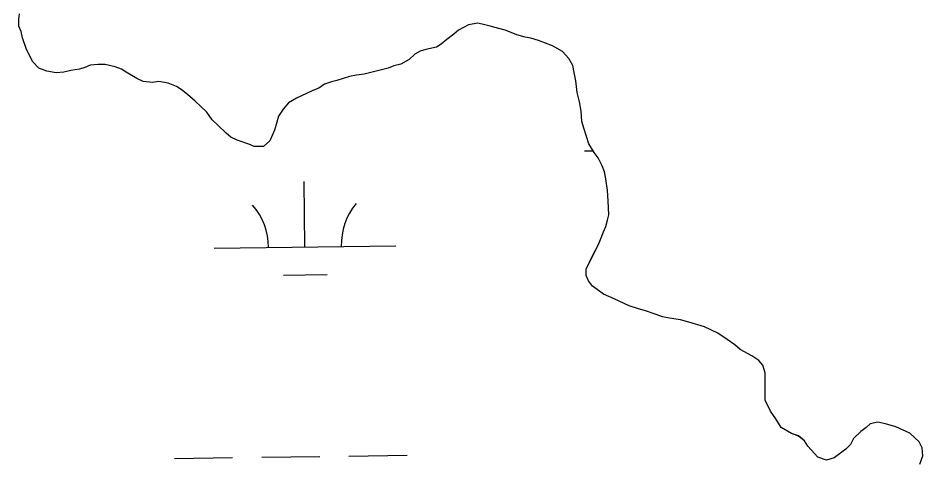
# Model space of a CAD drawing. Extents: x 3767014 to 3805179, y 361544 to 387384.
# Drawn here: x 3791590.2 to 3792089.7, y 368182.4 to 368426.7 of the extents above; entities that cross this region are included whole.
import ezdxf

# ---------------------------------------------------------------- set-up
doc = ezdxf.new("R2010")
doc.units = 0
for name, color, linetype in [('V-RIVR-EDGE', 7, 'Continuous'), ('V-TOPO-SHOR', 7, 'Continuous'), ('V-WETL-SWMP', 7, 'Continuous')]:
    doc.layers.add(name, color=color, linetype=linetype)

msp = doc.modelspace()

# ---------------------------------------------------------------- linework, layer by layer
at = {"layer": 'V-RIVR-EDGE'}
msp.add_spline([(3785266.865, 377529.211), (3785342.8, 377494.248), (3785391.258, 377467.439), (3785439.72, 377442.249), (3785475.246, 377418.707), (3785525.316, 377389.469), (3785575.383, 377359.422), (3785621.413, 377331.811), (3785722.351, 377269.288), (3785796.661, 377231.094), (3785852.385, 377199.415), (3785928.324, 377166.069), (3785964.678, 377149.804), (3786028.506, 377124.576), (3786060.018, 377113.175), (3786092.316, 377092.068), (3786117.34, 377073.405), (3786135.083, 377053.143), (3786154.458, 377039.347), (3786176.258, 377024.735), (3786206.946, 377006.867), (3786256.211, 376979.248), (3786328.098, 376942.677), (3786374.949, 376919.917), (3786491.265, 376862.208), (3786553.467, 376833.749), (3786619.713, 376805.279), (3786729.589, 376759.718), (3786796.656, 376736.099), (3786845.136, 376718.187), (3786867.767, 376712.469), (3787003.51, 376661.992), (3787089.16, 376631.048), (3787163.496, 376603.367), (3787230.559, 376578.13), (3787257.223, 376568.359), (3787300.044, 376551.27), (3787354.992, 376532.533), (3787409.127, 376512.181), (3787544.074, 376466.558), (3787612.756, 376442.126), (3787657.197, 376425.841), (3787730.724, 376398.162), (3787781.63, 376380.244), (3787834.96, 376361.511), (3787891.524, 376341.961), (3787940, 376322.432), (3787998.976, 376297.215), (3788050.697, 376281.721), (3788117.768, 376259.719), (3788176.757, 376240.164), (3788221.198, 376223.879), (3788259.981, 376209.226), (3788406.252, 376164.383), (3788541.215, 376125.23), (3788606.67, 376104.041), (3788679.39, 376077.173), (3788748.889, 376055.974), (3788871.693, 376005.528), (3788969.454, 375966.467), (3789047.013, 375933.926), (3789119.723, 375903.014), (3789155.253, 375881.09), (3789182.716, 375867.274), (3789214.225, 375854.256), (3789257.04, 375834.74), (3789281.286, 375828.21), (3789303.105, 375821.686), (3789328.955, 375809.491), (3789367.724, 375789.177), (3789414.577, 375767.225), (3789468.708, 375745.255), (3789509.105, 375728.981), (3789555.157, 375710.266), (3789585.849, 375694.015), (3789620.578, 375675.328), (3789681.97, 375646.062), (3789753.859, 375610.3), (3789792.633, 375591.603), (3789842.712, 375566.408), (3789897.64, 375539.584), (3789938.019, 375516.03), (3789968.727, 375506.25), (3790004.289, 375497.265), (3790030.972, 375494.773), (3790047.128, 375487.455), (3790077.007, 375469.589), (3790124.633, 375433.077), (3790192.442, 375382.768), (3790252.165, 375332.478), (3790290.91, 375302.459), (3790337.741, 375271.611), (3790406.357, 375220.491), (3790469.329, 375175.855), (3790570.248, 375106.054), (3790647.751, 375050.868), (3790691.367, 375028.115), (3790744.667, 374997.251), (3790806.838, 374955.852), (3790873.863, 374915.249), (3790932, 374877.903), (3791002.231, 374825.97), (3791052.265, 374782.175), (3791082.927, 374753.793), (3791131.331, 374705.149), (3791170.05, 374664.616), (3791192.631, 374638.681), (3791220.891, 374620.01), (3791288.67, 374557.569), (3791322.577, 374533.223), (3791362.944, 374504.817), (3791396.042, 374480.473), (3791434.785, 374449.645), (3791482.407, 374411.517), (3791534.052, 374365.291), (3791646.192, 374254.216), (3791707.514, 374196.644), (3791738.968, 374161.791), (3791773.65, 374123.694), (3791803.497, 374092.888), (3791829.321, 374070.18), (3791830.912, 374059.662), (3791837.316, 374032.958), (3791849.409, 374017.562), (3791884.123, 373992.405), (3791930.977, 373971.262), (3791954.393, 373955.838), (3791993.134, 373924.202), (3792026.979, 373874.785), (3792047.912, 373836.722), (3792063.186, 373799.482), (3792086.509, 373746.857), (3792112.249, 373690.181), (3792141.261, 373648.864), (3792158.993, 373624.558), (3792177.552, 373607.528), (3792214.702, 373586.409), (3792255.083, 373563.665), (3792301.119, 373538.48), (3792346.34, 373510.871), (3792382.671, 373485.71), (3792422.225, 373455.689), (3792479.537, 373411.875), (3792548.144, 373356.711), (3792619.168, 373298.307), (3792672.431, 373252.077), (3792709.534, 373212.357), (3792750.656, 373162.113), (3792839.385, 373068.08), (3792888.572, 373008.92), (3792945.027, 372945.699), (3792999.062, 372884.91), (3793053.898, 372820.884), (3793149.89, 372720.363), (3793208.761, 372653.092), (3793261.195, 372598.777), (3793315.232, 372538.796), (3793358.792, 372493.399), (3793409.592, 372432.618), (3793462.809, 372367.787), (3793498.283, 372323.219), (3793536.997, 372280.26), (3793578.124, 372232.443), (3793604.724, 372196.792), (3793668.438, 372125.466), (3793703.128, 372090.604), (3793760.41, 372034.66), (3793806.384, 371984.404), (3793839.438, 371942.268), (3793939.427, 371823.136), (3793981.333, 371763.186), (3794029.674, 371688.662), (3794050.609, 371651.408), (3794073.177, 371620.62), (3794178.796, 371488.535), (3794237.625, 371404.28), (3794268.243, 371358.106), (3794301.293, 371314.353), (3794332.724, 371269.794), (3794395.613, 371192), (3794429.476, 371149.862), (3794472.201, 371093.953), (3794523.788, 371024.274), (3794601.175, 370922.181), (3794640.679, 370871.942), (3794687.421, 370805.509), (3794733.389, 370752.828), (3794829.339, 370635.323), (3794895.463, 370557.521), (3794959.948, 370470.826), (3795013.158, 370403.569), (3795070.394, 370329.023), (3795159.854, 370203.448), (3795225.98, 370126.454), (3795296.13, 370041.363), (3795379.18, 369940.065), (3795459.001, 369841.201), (3795508.163, 369772.337), (3795554.103, 369708.333), (3795661.315, 369566.538), (3795715.338, 369500.897), (3795762.105, 369444.169), (3795798.366, 369390.703), (3795915.247, 369234.327), (3795963.601, 369165.465), (3796028.082, 369077.153), (3796043.387, 369052.853), (3796054.672, 369037.459), (3796077.242, 369007.48), (3796148.213, 368927.239), (3796183.677, 368878.627), (3796226.382, 368814.631), (3796275.531, 368740.105), (3796314.222, 368688.25), (3796353.714, 368633.158), (3796401.268, 368567.533), (3796456.873, 368487.33), (3796513.292, 368409.551), (3796545.533, 368365.8), (3796626.113, 368246.716), (3796670.449, 368188.377), (3796704.298, 368140.578), (3796751.041, 368074.145), (3796787.308, 368023.105), (3796838.907, 367958.278), (3796844.528, 367942.09), (3796845.295, 367925.104), (3796846.094, 367921.059), (3796852.559, 367919.425), (3796863.071, 367918.59), (3796875.166, 367904.003), (3796903.398, 367874.01), (3796931.629, 367844.017), (3796952.579, 367812.424), (3796982.392, 367767.87), (3797007.371, 367730.606), (3797037.194, 367690.095), (3797062.185, 367657.684), (3797075.869, 367631.77), (3797095.223, 367609.078), (3797126.665, 367569.372), (3797156.484, 367527.244), (3797212.099, 367451.085), (3797254.808, 367388.706), (3797302.183, 367327.228)], degree=3, dxfattribs=at)
at = {"layer": 'V-TOPO-SHOR'}
for points in [[(3791590.569, 368422.264), (3791590.578, 368426.118), (3791591.012, 368429.112)], [(3791913.644, 368312.012), (3791914.508, 368315.436), (3791915.37, 368318.43), (3791914.956, 368326.139), (3791914.538, 368331.705), (3791913.695, 368338.132), (3791912.847, 368341.986), (3791911.569, 368345.414), (3791909.437, 368349.701), (3791907.301, 368352.701), (3791904.313, 368357.418), (3791901.759, 368365.559), (3791900.483, 368369.843), (3791900.065, 368375.412), (3791899.219, 368380.552), (3791897.946, 368385.692), (3791897.524, 368389.119), (3791897.102, 368392.117), (3791896.254, 368396.827), (3791895.404, 368400.684), (3791893.272, 368404.542), (3791889.854, 368408.403), (3791884.294, 368411.411), (3791876.591, 368414.424), (3791872.313, 368415.716), (3791869.315, 368416.15), (3791864.608, 368417.445), (3791861.612, 368418.735), (3791858.19, 368420.025), (3791854.766, 368420.889), (3791850.057, 368422.184), (3791847.061, 368423.046), (3791843.211, 368423.908), (3791838.07, 368423.062), (3791832.498, 368420.076), (3791829.923, 368417.94), (3791826.065, 368414.95), (3791823.063, 368412.386), (3791820.49, 368410.678), (3791814.492, 368409.406), (3791811.493, 368408.556), (3791808.493, 368406.848), (3791805.489, 368403.856), (3791800.774, 368401.296), (3791796.92, 368400.448), (3791793.919, 368399.17), (3791790.919, 368398.318), (3791785.779, 368397.045), (3791780.638, 368395.771), (3791776.356, 368395.351), (3791772.499, 368394.503), (3791765.645, 368392.373), (3791762.644, 368391.523), (3791758.788, 368390.247), (3791755.788, 368388.111), (3791752.359, 368386.833), (3791748.929, 368385.127), (3791743.358, 368382.569), (3791739.072, 368380.007), (3791736.068, 368376.589), (3791733.491, 368372.741), (3791732.629, 368369.317), (3791731.335, 368365.036), (3791728.754, 368359.048), (3791725.322, 368356.056), (3791720.183, 368356.066), (3791717.189, 368357.356), (3791710.771, 368359.511), (3791707.348, 368361.229), (3791704.782, 368363.375), (3791700.08, 368367.666), (3791697.09, 368370.67), (3791694.102, 368374.959), (3791690.682, 368377.961), (3791687.69, 368380.966), (3791684.698, 368383.54), (3791680.421, 368386.975), (3791677.429, 368389.121), (3791672.723, 368390.843), (3791667.585, 368391.71), (3791664.158, 368391.288), (3791659.022, 368391.728), (3791655.6, 368393.446), (3791649.611, 368396.883), (3791647.045, 368398.601), (3791643.623, 368399.893), (3791638.058, 368401.188), (3791634.204, 368401.196), (3791629.922, 368400.776), (3791626.921, 368399.496), (3791623.921, 368398.646), (3791619.211, 368397.798), (3791615.354, 368396.95), (3791611.072, 368396.531), (3791605.936, 368397.397), (3791601.657, 368399.117), (3791598.237, 368402.552), (3791594.825, 368409.408), (3791592.697, 368415.837), (3791591.847, 368419.263), (3791590.569, 368422.264)], [(3792086.38, 368181.071), (3792088.102, 368185.777), (3792087.683, 368190.061), (3792085.977, 368193.49), (3792080.846, 368198.21), (3792073.146, 368201.651), (3792067.583, 368203.375), (3792063.303, 368204.24), (3792059.019, 368203.392), (3792056.874, 368201.256), (3792053.872, 368199.12), (3792050.012, 368195.274), (3792048.291, 368191.851), (3792045.717, 368189.287), (3792039.284, 368184.589), (3792035.002, 368183.313), (3792030.294, 368185.036), (3792024.739, 368191.04), (3792023.031, 368194.043), (3792019.611, 368196.617), (3792015.761, 368197.909), (3792010.201, 368201.346), (3792007.213, 368206.062), (3792004.222, 368210.351), (3792001.236, 368216.352), (3792001.253, 368224.486), (3792001.267, 368231.339), (3791999.991, 368235.621), (3791997.855, 368238.196), (3791994.005, 368240.772), (3791987.591, 368244.211), (3791984.596, 368246.785), (3791980.32, 368249.791), (3791975.19, 368253.228), (3791967.918, 368256.666), (3791959.359, 368259.253), (3791954.651, 368260.545), (3791948.656, 368261.416), (3791944.806, 368262.28), (3791941.382, 368263.57), (3791934.963, 368265.723), (3791931.539, 368266.587), (3791926.405, 368268.309), (3791918.276, 368272.178), (3791912.286, 368274.761), (3791908.866, 368277.337), (3791906.299, 368279.053), (3791904.165, 368282.056), (3791902.885, 368285.056), (3791902.894, 368288.48), (3791904.614, 368292.33), (3791906.332, 368295.755), (3791909.343, 368301.743), (3791910.633, 368304.737), (3791912.353, 368309.015), (3791913.644, 368312.012)]]:
    msp.add_lwpolyline(points, dxfattribs=at)
at = {"layer": 'V-WETL-SWMP'}
for p, q in [((3791590.571, 368422.265), (3791590.579, 368426.119)), ((3791590.579, 368426.119), (3791591.013, 368429.115)), ((3791591.85, 368419.265), (3791590.571, 368422.265)), ((3791832.5, 368420.077), (3791829.926, 368417.941)), ((3791838.072, 368423.064), (3791832.5, 368420.077)), ((3791843.212, 368423.91), (3791838.072, 368423.064)), ((3791847.064, 368423.046), (3791843.212, 368423.91)), ((3791850.06, 368422.184), (3791847.064, 368423.046)), ((3791854.768, 368420.89), (3791850.06, 368422.184)), ((3791858.192, 368420.027), (3791854.768, 368420.89)), ((3791861.615, 368418.735), (3791858.192, 368420.027)), ((3791592.7, 368415.838), (3791591.85, 368419.265)), ((3791594.828, 368409.411), (3791592.7, 368415.838)), ((3791826.067, 368414.951), (3791823.064, 368412.388)), ((3791829.926, 368417.941), (3791826.067, 368414.951)), ((3791864.61, 368417.445), (3791861.615, 368418.735)), ((3791869.317, 368416.151), (3791864.61, 368417.445)), ((3791872.314, 368415.717), (3791869.317, 368416.151)), ((3791876.593, 368414.424), (3791872.314, 368415.717)), ((3791820.492, 368410.68), (3791814.494, 368409.407)), ((3791823.064, 368412.388), (3791820.492, 368410.68)), ((3791884.295, 368411.412), (3791876.593, 368414.424)), ((3791889.856, 368408.403), (3791884.295, 368411.412)), ((3791598.24, 368402.553), (3791594.828, 368409.411)), ((3791808.495, 368406.85), (3791805.491, 368403.858)), ((3791811.495, 368408.557), (3791808.495, 368406.85)), ((3791814.494, 368409.407), (3791811.495, 368408.557)), ((3791893.274, 368404.543), (3791889.856, 368408.403)), ((3791601.659, 368399.12), (3791598.24, 368402.553)), ((3791629.923, 368400.778), (3791626.924, 368399.499)), ((3791634.206, 368401.198), (3791629.923, 368400.778)), ((3791638.06, 368401.19), (3791634.206, 368401.198)), ((3791643.624, 368399.895), (3791638.06, 368401.19)), ((3791647.047, 368398.603), (3791643.624, 368399.895)), ((3791796.921, 368400.451), (3791793.921, 368399.172)), ((3791800.776, 368401.299), (3791796.921, 368400.451)), ((3791805.491, 368403.858), (3791800.776, 368401.299)), ((3791895.407, 368400.685), (3791893.274, 368404.543)), ((3791896.256, 368396.829), (3791895.407, 368400.685)), ((3791605.938, 368397.399), (3791601.659, 368399.12)), ((3791611.074, 368396.533), (3791605.938, 368397.399)), ((3791615.357, 368396.953), (3791611.074, 368396.533)), ((3791619.213, 368397.801), (3791615.357, 368396.953)), ((3791623.924, 368398.649), (3791619.213, 368397.801)), ((3791626.924, 368399.499), (3791623.924, 368398.649)), ((3791649.613, 368396.885), (3791647.047, 368398.603)), ((3791655.601, 368393.448), (3791649.613, 368396.885)), ((3791776.357, 368395.353), (3791772.502, 368394.504)), ((3791780.64, 368395.772), (3791776.357, 368395.353)), ((3791790.922, 368398.321), (3791780.64, 368395.772)), ((3791793.921, 368399.172), (3791790.922, 368398.321)), ((3791897.103, 368392.118), (3791896.256, 368396.829)), ((3791659.023, 368391.729), (3791655.601, 368393.448)), ((3791664.161, 368391.29), (3791659.023, 368391.729)), ((3791667.587, 368391.712), (3791664.161, 368391.29)), ((3791672.724, 368390.845), (3791667.587, 368391.712)), ((3791677.431, 368389.123), (3791672.724, 368390.845)), ((3791758.791, 368390.249), (3791755.789, 368388.113)), ((3791762.647, 368391.526), (3791758.791, 368390.249)), ((3791765.646, 368392.376), (3791762.647, 368391.526)), ((3791772.502, 368394.504), (3791765.646, 368392.376)), ((3791897.525, 368389.119), (3791897.103, 368392.118)), ((3791680.424, 368386.976), (3791677.431, 368389.123)), ((3791684.699, 368383.542), (3791680.424, 368386.976)), ((3791748.932, 368385.129), (3791743.361, 368382.571)), ((3791752.361, 368386.836), (3791748.932, 368385.129)), ((3791755.789, 368388.113), (3791752.361, 368386.836)), ((3791897.947, 368385.693), (3791897.525, 368389.119)), ((3791899.221, 368380.552), (3791897.947, 368385.693)), ((3791687.692, 368380.967), (3791684.699, 368383.542)), ((3791690.683, 368377.964), (3791687.692, 368380.967)), ((3791739.074, 368380.01), (3791736.07, 368376.591)), ((3791743.361, 368382.571), (3791739.074, 368380.01)), ((3791900.068, 368375.412), (3791899.221, 368380.552)), ((3791694.103, 368374.96), (3791690.683, 368377.964)), ((3791697.092, 368370.672), (3791694.103, 368374.96)), ((3791736.07, 368376.591), (3791733.493, 368372.742)), ((3791900.485, 368369.845), (3791900.068, 368375.412)), ((3791700.083, 368367.669), (3791697.092, 368370.672)), ((3791733.493, 368372.742), (3791732.63, 368369.318)), ((3791704.785, 368363.378), (3791700.083, 368367.669)), ((3791731.337, 368365.039), (3791728.756, 368359.049)), ((3791732.63, 368369.318), (3791731.337, 368365.039)), ((3791901.761, 368365.56), (3791900.485, 368369.845)), ((3791904.315, 368357.419), (3791901.761, 368365.56)), ((3791707.35, 368361.232), (3791704.785, 368363.378)), ((3791710.772, 368359.512), (3791707.35, 368361.232)), ((3791717.191, 368357.359), (3791710.772, 368359.512)), ((3791720.186, 368356.068), (3791717.191, 368357.359)), ((3791725.324, 368356.058), (3791720.186, 368356.068)), ((3791728.756, 368359.049), (3791725.324, 368356.058)), ((3791907.303, 368352.703), (3791904.315, 368357.419)), ((3791901.915, 368353.592), (3791906.697, 368353.659)), ((3791909.438, 368349.702), (3791907.303, 368352.703)), ((3791911.57, 368345.415), (3791909.438, 368349.702)), ((3791912.848, 368341.987), (3791911.57, 368345.415)), ((3791913.697, 368338.132), (3791912.848, 368341.987)), ((3791748.043, 368300.708), (3791747.543, 368336.704)), ((3791914.541, 368331.707), (3791913.697, 368338.132)), ((3791914.958, 368326.14), (3791914.541, 368331.707)), ((3791915.371, 368318.431), (3791914.958, 368326.14)), ((3791913.646, 368312.012), (3791914.509, 368315.436)), ((3791914.509, 368315.436), (3791915.371, 368318.431)), ((3791912.355, 368309.017), (3791913.646, 368312.012)), ((3791910.634, 368304.738), (3791912.355, 368309.017)), ((3791698.048, 368300.013), (3791798.038, 368301.402)), ((3791904.615, 368292.332), (3791909.344, 368301.743)), ((3791909.344, 368301.743), (3791910.634, 368304.738)), ((3791902.895, 368288.482), (3791904.615, 368292.332)), ((3791736.259, 368285.112), (3791760.256, 368285.445)), ((3791902.888, 368285.056), (3791902.895, 368288.482)), ((3791904.167, 368282.056), (3791902.888, 368285.056)), ((3791906.302, 368279.055), (3791904.167, 368282.056)), ((3791908.868, 368277.337), (3791906.302, 368279.055)), ((3791912.288, 368274.761), (3791908.868, 368277.337)), ((3791918.278, 368272.18), (3791912.288, 368274.761)), ((3791926.406, 368268.31), (3791918.278, 368272.18)), ((3791931.541, 368266.588), (3791926.406, 368268.31)), ((3791934.965, 368265.724), (3791931.541, 368266.588)), ((3791941.384, 368263.571), (3791934.965, 368265.724)), ((3791944.807, 368262.28), (3791941.384, 368263.571)), ((3791948.659, 368261.416), (3791944.807, 368262.28)), ((3791954.652, 368260.547), (3791948.659, 368261.416)), ((3791959.36, 368259.254), (3791954.652, 368260.547)), ((3791967.919, 368256.668), (3791959.36, 368259.254)), ((3791975.192, 368253.228), (3791967.919, 368256.668)), ((3791980.323, 368249.792), (3791975.192, 368253.228)), ((3791984.599, 368246.786), (3791980.323, 368249.792)), ((3791987.592, 368244.211), (3791984.599, 368246.786)), ((3791994.008, 368240.773), (3791987.592, 368244.211)), ((3791997.857, 368238.196), (3791994.008, 368240.773)), ((3791999.993, 368235.623), (3791997.857, 368238.196)), ((3792001.269, 368231.339), (3791999.993, 368235.623)), ((3792001.239, 368216.352), (3792001.269, 368231.339)), ((3792004.225, 368210.351), (3792001.239, 368216.352)), ((3792007.214, 368206.063), (3792004.225, 368210.351)), ((3792010.202, 368201.347), (3792007.214, 368206.063)), ((3792015.762, 368197.911), (3792010.202, 368201.347)), ((3792056.876, 368201.256), (3792053.874, 368199.121)), ((3792059.021, 368203.392), (3792056.876, 368201.256)), ((3792063.305, 368204.24), (3792059.021, 368203.392)), ((3792067.585, 368203.376), (3792063.305, 368204.24)), ((3792073.148, 368201.652), (3792067.585, 368203.376)), ((3792080.849, 368198.211), (3792073.148, 368201.652)), ((3792019.613, 368196.618), (3792015.762, 368197.911)), ((3792023.034, 368194.043), (3792019.613, 368196.618)), ((3792050.013, 368195.274), (3792048.293, 368191.852)), ((3792053.874, 368199.121), (3792050.013, 368195.274)), ((3792085.978, 368193.491), (3792080.849, 368198.211)), ((3792024.741, 368191.042), (3792023.034, 368194.043)), ((3792030.296, 368185.036), (3792024.741, 368191.042)), ((3792048.293, 368191.852), (3792045.719, 368189.288)), ((3792087.684, 368190.062), (3792085.978, 368193.491)), ((3791724.241, 368184.934), (3791756.238, 368185.379)), ((3791772.237, 368185.601), (3791804.233, 368186.045)), ((3792045.719, 368189.288), (3792039.287, 368184.59)), ((3792086.382, 368181.072), (3792088.104, 368185.779)), ((3792088.104, 368185.779), (3792087.684, 368190.062)), ((3791676.246, 368184.268), (3791708.243, 368184.712)), ((3792035.003, 368183.314), (3792030.296, 368185.036)), ((3792039.287, 368184.59), (3792035.003, 368183.314))]:
    msp.add_line(p, q, dxfattribs=at)
for centre, start, end in [((3791692.799, 368300.415), 0.02404, 41.5677), ((3791803.274, 368301.95), 140.02403, 181.56769)]:
    msp.add_arc(centre, 35.246, start, end, dxfattribs=at)

doc.saveas('drawing.dxf')
